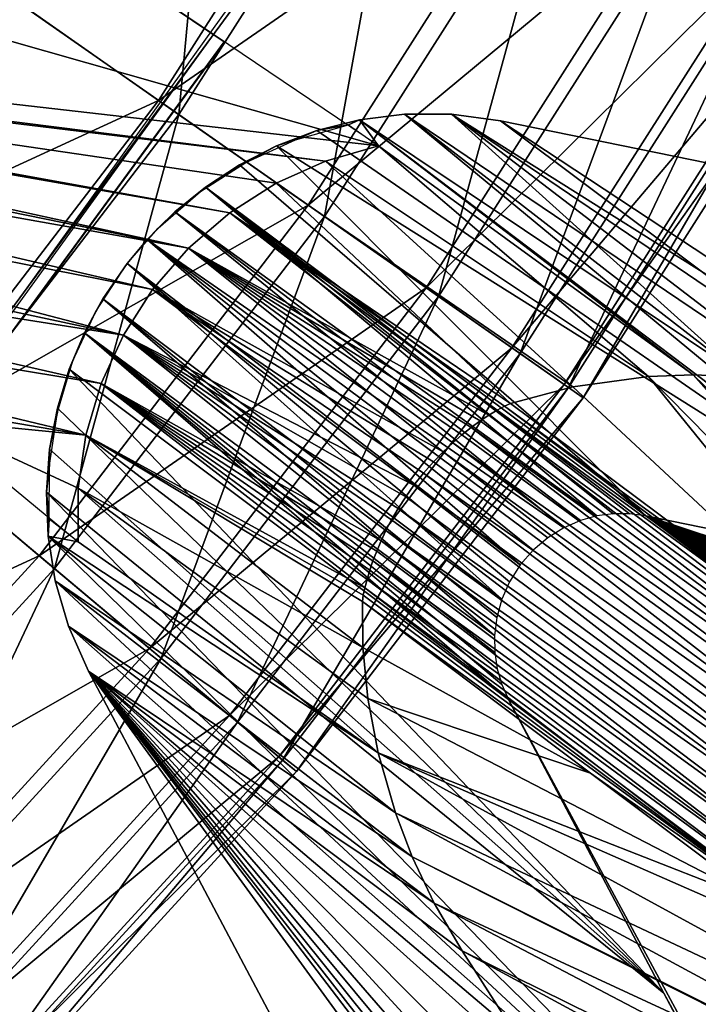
# Model space of a CAD drawing. Header units: millimetres. Extents: x -208 to -25, y 23 to 205.
# Tile 265 of 635: x -95.07 to -91.3, y 93.2 to 98.67. Entities that reach past the tile are written whole.
import ezdxf

# ---------------------------------------------------------------- set-up
doc = ezdxf.new("R2010")
doc.units = ezdxf.units.MM
doc.header["$LTSCALE"] = 65.185185
for name, color, linetype in [('130', 7, 'CONTINUOUS'), ('14', 7, 'CONTINUOUS'), ('219', 7, 'CONTINUOUS'), ('228', 7, 'CONTINUOUS'), ('244', 7, 'CONTINUOUS'), ('280', 7, 'CONTINUOUS'), ('281', 7, 'CONTINUOUS'), ('343', 7, 'CONTINUOUS'), ('356', 7, 'CONTINUOUS'), ('357', 7, 'CONTINUOUS'), ('454', 7, 'CONTINUOUS'), ('522', 7, 'CONTINUOUS'), ('545', 7, 'CONTINUOUS'), ('546', 7, 'CONTINUOUS'), ('72', 7, 'CONTINUOUS')]:
    doc.layers.add(name, color=color, linetype=linetype)

msp = doc.modelspace()

# ---------------------------------------------------------------- linework, layer by layer
at = {"layer": '130', "linetype": 'CONTINUOUS'}
for points in [[(-93.1808, 98.113, -159.2227), (-89.7794, 95.5431, -165.9852), (-93.4183, 98.0534, -158.9633), (-93.1808, 98.113, -159.2227)], [(-92.9307, 98.1447, -159.5253), (-89.7794, 95.5431, -165.9852), (-93.1808, 98.113, -159.2227), (-92.9307, 98.1447, -159.5253)], [(-92.6689, 98.1447, -159.8724), (-89.7794, 95.5431, -165.9852), (-92.9307, 98.1447, -159.5253), (-92.6689, 98.1447, -159.8724)], [(-87.9316, 95.1659, -168.76), (-89.7794, 95.5431, -165.9852), (-92.6689, 98.1447, -159.8724), (-87.9316, 95.1659, -168.76)], [(-92.3968, 98.1084, -160.266), (-87.9316, 95.1659, -168.76), (-92.6689, 98.1447, -159.8724), (-92.3968, 98.1084, -160.266)], [(-89.8958, 97.5981, -164.0611), (-87.9316, 95.1659, -168.76), (-92.3968, 98.1084, -160.266), (-89.8958, 97.5981, -164.0611)], [(-93.4183, 98.0534, -158.9633), (-89.7794, 95.5431, -165.9852), (-93.6412, 97.9692, -158.747), (-93.4183, 98.0534, -158.9633)], [(-93.6412, 97.9692, -158.747), (-91.589, 95.9128, -163.2928), (-93.8479, 97.8635, -158.5736), (-93.6412, 97.9692, -158.747)], [(-89.7794, 95.5431, -165.9852), (-91.589, 95.9128, -163.2928), (-93.6412, 97.9692, -158.747), (-89.7794, 95.5431, -165.9852)], [(-93.8479, 97.8635, -158.5736), (-91.589, 95.9128, -163.2928), (-94.0369, 97.7397, -158.442), (-93.8479, 97.8635, -158.5736)], [(-94.0369, 97.7397, -158.442), (-91.8603, 95.913, -162.943), (-94.2067, 97.6015, -158.3513), (-94.0369, 97.7397, -158.442)], [(-91.7694, 95.9251, -163.0489), (-91.8603, 95.913, -162.943), (-94.0369, 97.7397, -158.442), (-91.7694, 95.9251, -163.0489)], [(-91.679, 95.9252, -163.1653), (-91.7694, 95.9251, -163.0489), (-94.0369, 97.7397, -158.442), (-91.679, 95.9252, -163.1653)], [(-91.589, 95.9128, -163.2928), (-91.679, 95.9252, -163.1653), (-94.0369, 97.7397, -158.442), (-91.589, 95.9128, -163.2928)], [(-94.2067, 97.6015, -158.3513), (-92.0445, 95.8467, -162.7686), (-94.3603, 97.4485, -158.2974), (-94.2067, 97.6015, -158.3513)], [(-91.9515, 95.8874, -162.8497), (-92.0445, 95.8467, -162.7686), (-94.2067, 97.6015, -158.3513), (-91.9515, 95.8874, -162.8497)], [(-91.8603, 95.913, -162.943), (-91.9515, 95.8874, -162.8497), (-94.2067, 97.6015, -158.3513), (-91.8603, 95.913, -162.943)], [(-92.2875, 95.6404, -162.6536), (-94.4711, 97.3159, -158.2692), (-94.3603, 97.4485, -158.2974), (-92.2875, 95.6404, -162.6536)], [(-92.2142, 95.7231, -162.6683), (-92.2875, 95.6404, -162.6536), (-94.3603, 97.4485, -158.2974), (-92.2142, 95.7231, -162.6683)], [(-92.1338, 95.7918, -162.7059), (-92.2142, 95.7231, -162.6683), (-94.3603, 97.4485, -158.2974), (-92.1338, 95.7918, -162.7059)], [(-92.0445, 95.8467, -162.7686), (-92.1338, 95.7918, -162.7059), (-94.3603, 97.4485, -158.2974), (-92.0445, 95.8467, -162.7686)], [(-94.6064, 97.1197, -158.2974), (-94.4711, 97.3159, -158.2692), (-92.3896, 95.4501, -162.706), (-94.6064, 97.1197, -158.2974)], [(-92.3896, 95.4501, -162.706), (-94.4711, 97.3159, -158.2692), (-92.3463, 95.5466, -162.6684), (-92.3896, 95.4501, -162.706)], [(-92.3463, 95.5466, -162.6684), (-94.4711, 97.3159, -158.2692), (-92.2875, 95.6404, -162.6536), (-92.3463, 95.5466, -162.6684)], [(-94.71, 96.9292, -158.3514), (-94.6064, 97.1197, -158.2974), (-92.4299, 95.2482, -162.8499), (-94.71, 96.9292, -158.3514)], [(-92.4299, 95.2482, -162.8499), (-94.6064, 97.1197, -158.2974), (-92.4171, 95.3489, -162.7688), (-92.4299, 95.2482, -162.8499)], [(-92.4171, 95.3489, -162.7688), (-94.6064, 97.1197, -158.2974), (-92.3896, 95.4501, -162.706), (-92.4171, 95.3489, -162.7688)], [(-94.7947, 96.7273, -158.4422), (-94.71, 96.9292, -158.3514), (-92.3522, 94.8934, -163.2928), (-94.7947, 96.7273, -158.4422)], [(-92.3522, 94.8934, -163.2928), (-94.71, 96.9292, -158.3514), (-92.3894, 94.9762, -163.1654), (-92.3522, 94.8934, -163.2928)], [(-92.3894, 94.9762, -163.1654), (-94.71, 96.9292, -158.3514), (-92.4147, 95.0629, -163.0491), (-92.3894, 94.9762, -163.1654)], [(-92.4147, 95.0629, -163.0491), (-94.71, 96.9292, -158.3514), (-92.4287, 95.1536, -162.9432), (-92.4147, 95.0629, -163.0491)], [(-92.4287, 95.1536, -162.9432), (-94.71, 96.9292, -158.3514), (-92.4299, 95.2482, -162.8499), (-92.4287, 95.1536, -162.9432)], [(-94.8602, 96.5112, -158.5738), (-94.7947, 96.7273, -158.4422), (-91.4878, 93.2612, -165.9852), (-94.8602, 96.5112, -158.5738)], [(-91.4878, 93.2612, -165.9852), (-94.7947, 96.7273, -158.4422), (-92.3522, 94.8934, -163.2928), (-91.4878, 93.2612, -165.9852)], [(-94.9033, 96.2831, -158.7472), (-94.8602, 96.5112, -158.5738), (-91.4878, 93.2612, -165.9852), (-94.9033, 96.2831, -158.7472)], [(-94.9213, 96.0456, -158.9635), (-94.9033, 96.2831, -158.7472), (-91.4878, 93.2612, -165.9852), (-94.9213, 96.0456, -158.9635)], [(-94.9116, 95.8009, -159.2229), (-94.9213, 96.0456, -158.9635), (-90.6053, 91.5944, -168.76), (-94.9116, 95.8009, -159.2229)], [(-90.6053, 91.5944, -168.76), (-94.9213, 96.0456, -158.9635), (-91.4878, 93.2612, -165.9852), (-90.6053, 91.5944, -168.76)], [(-94.8716, 95.5521, -159.5254), (-94.9116, 95.8009, -159.2229), (-90.6053, 91.5944, -168.76), (-94.8716, 95.5521, -159.5254)], [(-94.7979, 95.3009, -159.8725), (-94.8716, 95.5521, -159.5254), (-90.6053, 91.5944, -168.76), (-94.7979, 95.3009, -159.8725)], [(-94.6864, 95.0501, -160.266), (-94.7979, 95.3009, -159.8725), (-90.6053, 91.5944, -168.76), (-94.6864, 95.0501, -160.266)], [(-91.4658, 90.6272, -168.76), (-94.6864, 95.0501, -160.266), (-90.6053, 91.5944, -168.76), (-91.4658, 90.6272, -168.76)], [(-94.6864, 95.0501, -160.266), (-91.4658, 90.6272, -168.76), (-93.4923, 92.7941, -164.0611), (-94.6864, 95.0501, -160.266)]]:
    msp.add_3dface(points, dxfattribs=at)
at = {"layer": '14', "linetype": 'CONTINUOUS'}
for points in [[(-95.1142, 97.061, -158.26), (-93.891, 98.7261, -160.26), (-93.8238, 98.8595, -158.26), (-95.1142, 97.061, -158.26)], [(-95.1554, 96.9802, -160.26), (-93.891, 98.7261, -160.26), (-95.1142, 97.061, -158.26), (-95.1554, 96.9802, -160.26)]]:
    msp.add_3dface(points, dxfattribs=at)
at = {"layer": '219', "linetype": 'CONTINUOUS'}
for points in [[(-93.1636, 95.4378, -60.3613), (-93.161, 95.1818, -56.8887), (-91.8956, 94.4832, -56.1528), (-93.1636, 95.4378, -60.3613)], [(-93.161, 95.1818, -56.8887), (-93.1343, 94.899, -53.2142), (-91.8956, 94.4832, -56.1528), (-93.161, 95.1818, -56.8887)], [(-93.1343, 94.899, -53.2142), (-93.0765, 94.5967, -49.3176), (-90.9188, 93.7517, -52.9988), (-93.1343, 94.899, -53.2142)], [(-91.8956, 94.4832, -56.1528), (-93.1343, 94.899, -53.2142), (-90.9188, 93.7517, -52.9988), (-91.8956, 94.4832, -56.1528)], [(-93.0765, 94.5967, -49.3176), (-92.9806, 94.2632, -45.2597), (-89.2601, 92.5133, -47.75), (-93.0765, 94.5967, -49.3176)], [(-90.9188, 93.7517, -52.9988), (-93.0765, 94.5967, -49.3176), (-90.5898, 93.5058, -51.949), (-90.9188, 93.7517, -52.9988)], [(-90.5898, 93.5058, -51.949), (-93.0765, 94.5967, -49.3176), (-89.2601, 92.5133, -47.75), (-90.5898, 93.5058, -51.949)], [(-92.9806, 94.2632, -45.2597), (-92.8878, 94.0177, -42.5008), (-88.0098, 91.5789, -43.8157), (-92.9806, 94.2632, -45.2597)], [(-89.2601, 92.5133, -47.75), (-92.9806, 94.2632, -45.2597), (-88.0098, 91.5789, -43.8157), (-89.2601, 92.5133, -47.75)], [(-92.8878, 94.0177, -42.5008), (-92.766, 93.7604, -39.6884), (-87.9436, 91.5293, -43.6067), (-92.8878, 94.0177, -42.5008)], [(-88.0098, 91.5789, -43.8157), (-92.8878, 94.0177, -42.5008), (-87.9436, 91.5293, -43.6067), (-88.0098, 91.5789, -43.8157)], [(-92.766, 93.7604, -39.6884), (-92.6104, 93.496, -36.8206), (-86.6334, 90.5471, -39.4681), (-92.766, 93.7604, -39.6884)], [(-87.9436, 91.5293, -43.6067), (-92.766, 93.7604, -39.6884), (-86.6334, 90.5471, -39.4681), (-87.9436, 91.5293, -43.6067)], [(-92.6104, 93.496, -36.8206), (-92.1406, 92.7665, -29.6216), (-85.268, 89.5239, -35.181), (-92.6104, 93.496, -36.8206)], [(-86.6334, 90.5471, -39.4681), (-92.6104, 93.496, -36.8206), (-85.268, 89.5239, -35.181), (-86.6334, 90.5471, -39.4681)]]:
    msp.add_3dface(points, dxfattribs=at)
at = {"layer": '228', "linetype": 'CONTINUOUS'}
for points in [[(-99.2996, 102.1671, -148.76), (-101.8678, 100.4715, -148.76), (-93.0745, 97.9682, -148.76), (-99.2996, 102.1671, -148.76)], [(-101.8678, 100.4715, -148.76), (-103.2103, 99.129, -148.76), (-93.0745, 97.9682, -148.76), (-101.8678, 100.4715, -148.76)], [(-93.0745, 97.9682, -148.76), (-103.2103, 99.129, -148.76), (-93.3685, 97.8846, -148.76), (-93.0745, 97.9682, -148.76)], [(-93.3685, 97.8846, -148.76), (-103.2103, 99.129, -148.76), (-99.8016, 98.6648, -148.76), (-93.3685, 97.8846, -148.76)], [(-93.6441, 97.7612, -148.76), (-93.3685, 97.8846, -148.76), (-99.8016, 98.6648, -148.76), (-93.6441, 97.7612, -148.76)], [(-93.9015, 97.5977, -148.76), (-93.6441, 97.7612, -148.76), (-99.8016, 98.6648, -148.76), (-93.9015, 97.5977, -148.76)], [(-99.5501, 98.5839, -148.76), (-93.9015, 97.5977, -148.76), (-99.8016, 98.6648, -148.76), (-99.5501, 98.5839, -148.76)], [(-94.1303, 97.4008, -148.76), (-93.9015, 97.5977, -148.76), (-99.5501, 98.5839, -148.76), (-94.1303, 97.4008, -148.76)], [(-99.3186, 98.457, -148.76), (-94.1303, 97.4008, -148.76), (-99.5501, 98.5839, -148.76), (-99.3186, 98.457, -148.76)], [(-99.1175, 98.287, -148.76), (-94.1303, 97.4008, -148.76), (-99.3186, 98.457, -148.76), (-99.1175, 98.287, -148.76)], [(-94.3309, 97.1702, -148.76), (-94.1303, 97.4008, -148.76), (-99.1175, 98.287, -148.76), (-94.3309, 97.1702, -148.76)], [(-98.9524, 98.0816, -148.76), (-94.3309, 97.1702, -148.76), (-99.1175, 98.287, -148.76), (-98.9524, 98.0816, -148.76)], [(-94.493, 96.9178, -148.76), (-94.3309, 97.1702, -148.76), (-98.9524, 98.0816, -148.76), (-94.493, 96.9178, -148.76)], [(-98.8307, 97.8456, -148.76), (-94.493, 96.9178, -148.76), (-98.9524, 98.0816, -148.76), (-98.8307, 97.8456, -148.76)], [(-98.7559, 97.5899, -148.76), (-94.493, 96.9178, -148.76), (-98.8307, 97.8456, -148.76), (-98.7559, 97.5899, -148.76)], [(-94.6163, 96.6482, -148.76), (-94.493, 96.9178, -148.76), (-98.7559, 97.5899, -148.76), (-94.6163, 96.6482, -148.76)], [(-98.7345, 97.3289, -148.76), (-94.6163, 96.6482, -148.76), (-98.7559, 97.5899, -148.76), (-98.7345, 97.3289, -148.76)], [(-98.7643, 97.0576, -148.76), (-94.701, 96.3611, -148.76), (-98.7345, 97.3289, -148.76), (-98.7643, 97.0576, -148.76)], [(-94.701, 96.3611, -148.76), (-94.6163, 96.6482, -148.76), (-98.7345, 97.3289, -148.76), (-94.701, 96.3611, -148.76)], [(-95.5657, 96.4469, -148.76), (-94.701, 96.3611, -148.76), (-98.7643, 97.0576, -148.76), (-95.5657, 96.4469, -148.76)], [(-94.7448, 95.7678, -148.76), (-94.7438, 96.0678, -148.76), (-95.5657, 96.4469, -148.76), (-94.7448, 95.7678, -148.76)], [(-94.7438, 96.0678, -148.76), (-94.701, 96.3611, -148.76), (-95.5657, 96.4469, -148.76), (-94.7438, 96.0678, -148.76)]]:
    msp.add_3dface(points, dxfattribs=at)
at = {"layer": '244', "linetype": 'CONTINUOUS'}
for points in [[(-92.3741, 96.5228, -60.7016), (-92.4154, 96.5005, -61.0013), (-90.0067, 94.7472, -53.0336), (-92.3741, 96.5228, -60.7016)], [(-92.3399, 96.538, -60.3613), (-92.3741, 96.5228, -60.7016), (-90.0923, 94.8615, -52.9999), (-92.3399, 96.538, -60.3613)], [(-90.0923, 94.8615, -52.9999), (-92.3741, 96.5228, -60.7016), (-90.0067, 94.7472, -53.0336), (-90.0923, 94.8615, -52.9999)], [(-92.4614, 96.4726, -61.2658), (-92.5099, 96.4402, -61.4992), (-89.9299, 94.5142, -53.1119), (-92.4614, 96.4726, -61.2658)], [(-92.4154, 96.5005, -61.0013), (-92.4614, 96.4726, -61.2658), (-89.9577, 94.6353, -53.075), (-92.4154, 96.5005, -61.0013)], [(-89.9577, 94.6353, -53.075), (-92.4614, 96.4726, -61.2658), (-89.9299, 94.5142, -53.1119), (-89.9577, 94.6353, -53.075)], [(-90.0067, 94.7472, -53.0336), (-92.4154, 96.5005, -61.0013), (-89.9577, 94.6353, -53.075), (-90.0067, 94.7472, -53.0336)], [(-92.5598, 96.4038, -61.7043), (-92.6105, 96.3634, -61.8832), (-89.9231, 94.3883, -53.1434), (-92.5598, 96.4038, -61.7043)], [(-92.5099, 96.4402, -61.4992), (-92.5598, 96.4038, -61.7043), (-89.9299, 94.5142, -53.1119), (-92.5099, 96.4402, -61.4992)], [(-89.9299, 94.5142, -53.1119), (-92.5598, 96.4038, -61.7043), (-89.9231, 94.3883, -53.1434), (-89.9299, 94.5142, -53.1119)], [(-92.6105, 96.3634, -61.8832), (-92.662, 96.3189, -62.0371), (-89.9231, 94.3883, -53.1434), (-92.6105, 96.3634, -61.8832)], [(-92.662, 96.3189, -62.0371), (-92.7145, 96.2694, -62.166), (-89.937, 94.2622, -53.1685), (-92.662, 96.3189, -62.0371)], [(-89.9231, 94.3883, -53.1434), (-92.662, 96.3189, -62.0371), (-89.937, 94.2622, -53.1685), (-89.9231, 94.3883, -53.1434)], [(-92.7145, 96.2694, -62.166), (-92.7692, 96.213, -62.2688), (-89.9717, 94.14, -53.1862), (-92.7145, 96.2694, -62.166)], [(-89.937, 94.2622, -53.1685), (-92.7145, 96.2694, -62.166), (-89.9717, 94.14, -53.1862), (-89.937, 94.2622, -53.1685)], [(-92.7692, 96.213, -62.2688), (-92.824, 96.1505, -62.3346), (-89.9717, 94.14, -53.1862), (-92.7692, 96.213, -62.2688)], [(-92.824, 96.1505, -62.3346), (-92.8783, 96.0827, -62.3811), (-90.0268, 94.0265, -53.1956), (-92.824, 96.1505, -62.3346)], [(-89.9717, 94.14, -53.1862), (-92.824, 96.1505, -62.3346), (-90.0268, 94.0265, -53.1956), (-89.9717, 94.14, -53.1862)], [(-92.8783, 96.0827, -62.3811), (-92.9231, 96.019, -62.3392), (-90.1022, 93.9258, -53.1956), (-92.8783, 96.0827, -62.3811)], [(-90.0268, 94.0265, -53.1956), (-92.8783, 96.0827, -62.3811), (-90.1022, 93.9258, -53.1956), (-90.0268, 94.0265, -53.1956)], [(-92.9231, 96.019, -62.3392), (-92.9647, 95.9544, -62.2844), (-90.1022, 93.9258, -53.1956), (-92.9231, 96.019, -62.3392)], [(-92.9647, 95.9544, -62.2844), (-93.0015, 95.8911, -62.1969), (-90.1957, 93.8409, -53.1862), (-92.9647, 95.9544, -62.2844)], [(-90.1022, 93.9258, -53.1956), (-92.9647, 95.9544, -62.2844), (-90.1957, 93.8409, -53.1862), (-90.1022, 93.9258, -53.1956)], [(-93.0015, 95.8911, -62.1969), (-93.033, 95.8312, -62.086), (-90.1957, 93.8409, -53.1862), (-93.0015, 95.8911, -62.1969)], [(-93.033, 95.8312, -62.086), (-93.0604, 95.7736, -61.9538), (-90.3031, 93.7732, -53.1685), (-93.033, 95.8312, -62.086)], [(-90.1957, 93.8409, -53.1862), (-93.033, 95.8312, -62.086), (-90.3031, 93.7732, -53.1685), (-90.1957, 93.8409, -53.1862)], [(-93.0604, 95.7736, -61.9538), (-93.0844, 95.7176, -61.8007), (-90.4202, 93.7243, -53.1434), (-93.0604, 95.7736, -61.9538)], [(-90.3031, 93.7732, -53.1685), (-93.0604, 95.7736, -61.9538), (-90.4202, 93.7243, -53.1434), (-90.3031, 93.7732, -53.1685)], [(-93.0844, 95.7176, -61.8007), (-93.1054, 95.6633, -61.6262), (-90.4202, 93.7243, -53.1434), (-93.0844, 95.7176, -61.8007)], [(-93.1054, 95.6633, -61.6262), (-93.1234, 95.6106, -61.429), (-90.5429, 93.6954, -53.1119), (-93.1054, 95.6633, -61.6262)], [(-90.4202, 93.7243, -53.1434), (-93.1054, 95.6633, -61.6262), (-90.5429, 93.6954, -53.1119), (-90.4202, 93.7243, -53.1434)], [(-93.1234, 95.6106, -61.429), (-93.1386, 95.5603, -61.207), (-90.5429, 93.6954, -53.1119), (-93.1234, 95.6106, -61.429)], [(-93.1386, 95.5603, -61.207), (-93.1506, 95.5132, -60.9575), (-90.6669, 93.688, -53.075), (-93.1386, 95.5603, -61.207)], [(-90.5429, 93.6954, -53.1119), (-93.1386, 95.5603, -61.207), (-90.6669, 93.688, -53.075), (-90.5429, 93.6954, -53.1119)], [(-93.1591, 95.4717, -60.677), (-93.1636, 95.4378, -60.3613), (-90.7881, 93.7035, -53.0336), (-93.1591, 95.4717, -60.677)], [(-93.1506, 95.5132, -60.9575), (-93.1591, 95.4717, -60.677), (-90.7881, 93.7035, -53.0336), (-93.1506, 95.5132, -60.9575)], [(-90.6669, 93.688, -53.075), (-93.1506, 95.5132, -60.9575), (-90.7881, 93.7035, -53.0336), (-90.6669, 93.688, -53.075)], [(-93.1636, 95.4378, -60.3613), (-91.8956, 94.4832, -56.1528), (-90.7881, 93.7035, -53.0336), (-93.1636, 95.4378, -60.3613)], [(-91.8956, 94.4832, -56.1528), (-90.9188, 93.7517, -52.9988), (-90.7881, 93.7035, -53.0336), (-91.8956, 94.4832, -56.1528)]]:
    msp.add_3dface(points, dxfattribs=at)
at = {"layer": '280', "linetype": 'CONTINUOUS'}
for points in [[(-87.2617, 85.4704, -168.76), (-91.4878, 93.2612, -165.9852), (-92.3522, 94.8934, -163.2928), (-87.2617, 85.4704, -168.76)], [(-87.2617, 85.4704, -168.76), (-92.3522, 94.8934, -163.2928), (-90.8876, 93.797, -76.2031), (-87.2617, 85.4704, -168.76)], [(-87.2617, 85.4704, -168.76), (-90.6053, 91.5944, -168.76), (-91.4878, 93.2612, -165.9852), (-87.2617, 85.4704, -168.76)]]:
    msp.add_3dface(points, dxfattribs=at)
at = {"layer": '281', "linetype": 'CONTINUOUS'}
for points in [[(-91.589, 95.9128, -163.2928), (-89.7794, 95.5431, -165.9852), (-75.4266, 90.5768, 40.43), (-91.589, 95.9128, -163.2928)], [(-90.1244, 94.8164, -76.2031), (-91.589, 95.9128, -163.2928), (-90.0695, 94.8018, -75.9053), (-90.1244, 94.8164, -76.2031)], [(-90.0695, 94.8018, -75.9053), (-91.589, 95.9128, -163.2928), (-90.0182, 94.7881, -75.6186), (-90.0695, 94.8018, -75.9053)], [(-90.0182, 94.7881, -75.6186), (-91.589, 95.9128, -163.2928), (-89.8801, 94.7499, -74.7079), (-90.0182, 94.7881, -75.6186)], [(-89.8801, 94.7499, -74.7079), (-91.589, 95.9128, -163.2928), (-89.7374, 94.7103, -73.7511), (-89.8801, 94.7499, -74.7079)], [(-89.7374, 94.7103, -73.7511), (-91.589, 95.9128, -163.2928), (-89.625, 94.679, -72.9871), (-89.7374, 94.7103, -73.7511)], [(-89.625, 94.679, -72.9871), (-91.589, 95.9128, -163.2928), (-89.5901, 94.6693, -72.7481), (-89.625, 94.679, -72.9871)], [(-89.5901, 94.6693, -72.7481), (-91.589, 95.9128, -163.2928), (-89.4383, 94.6269, -71.7005), (-89.5901, 94.6693, -72.7481)], [(-89.4383, 94.6269, -71.7005), (-91.589, 95.9128, -163.2928), (-89.2816, 94.583, -70.6048), (-89.4383, 94.6269, -71.7005)], [(-89.2816, 94.583, -70.6048), (-91.589, 95.9128, -163.2928), (-89.1197, 94.5375, -69.4582), (-89.2816, 94.583, -70.6048)], [(-89.1197, 94.5375, -69.4582), (-91.589, 95.9128, -163.2928), (-88.9528, 94.4905, -68.2619), (-89.1197, 94.5375, -69.4582)], [(-88.9528, 94.4905, -68.2619), (-91.589, 95.9128, -163.2928), (-88.7803, 94.4418, -67.0123), (-88.9528, 94.4905, -68.2619)], [(-88.7803, 94.4418, -67.0123), (-91.589, 95.9128, -163.2928), (-88.602, 94.3914, -65.708), (-88.7803, 94.4418, -67.0123)], [(-88.602, 94.3914, -65.708), (-91.589, 95.9128, -163.2928), (-88.4181, 94.3393, -64.3492), (-88.602, 94.3914, -65.708)], [(-88.4181, 94.3393, -64.3492), (-91.589, 95.9128, -163.2928), (-88.2279, 94.2852, -62.9318), (-88.4181, 94.3393, -64.3492)], [(-88.2279, 94.2852, -62.9318), (-91.589, 95.9128, -163.2928), (-88.0315, 94.2293, -61.4564), (-88.2279, 94.2852, -62.9318)], [(-88.0315, 94.2293, -61.4564), (-91.589, 95.9128, -163.2928), (-87.8287, 94.1715, -59.9211), (-88.0315, 94.2293, -61.4564)], [(-87.8287, 94.1715, -59.9211), (-91.589, 95.9128, -163.2928), (-87.6189, 94.1115, -58.322), (-87.8287, 94.1715, -59.9211)], [(-87.6189, 94.1115, -58.322), (-91.589, 95.9128, -163.2928), (-87.4024, 94.0496, -56.6609), (-87.6189, 94.1115, -58.322)], [(-87.4024, 94.0496, -56.6609), (-91.589, 95.9128, -163.2928), (-87.1786, 93.9855, -54.9336), (-87.4024, 94.0496, -56.6609)], [(-87.1786, 93.9855, -54.9336), (-91.589, 95.9128, -163.2928), (-86.9472, 93.9191, -53.1379), (-87.1786, 93.9855, -54.9336)], [(-86.9472, 93.9191, -53.1379), (-91.589, 95.9128, -163.2928), (-86.7083, 93.8505, -51.2749), (-86.9472, 93.9191, -53.1379)], [(-86.7083, 93.8505, -51.2749), (-91.589, 95.9128, -163.2928), (-86.4612, 93.7794, -49.3387), (-86.7083, 93.8505, -51.2749)], [(-86.4612, 93.7794, -49.3387), (-91.589, 95.9128, -163.2928), (-86.2059, 93.7059, -47.3295), (-86.4612, 93.7794, -49.3387)], [(-86.2059, 93.7059, -47.3295), (-91.589, 95.9128, -163.2928), (-85.9422, 93.6299, -45.2457), (-86.2059, 93.7059, -47.3295)], [(-85.9422, 93.6299, -45.2457), (-91.589, 95.9128, -163.2928), (-85.6693, 93.5512, -43.0809), (-85.9422, 93.6299, -45.2457)], [(-85.6693, 93.5512, -43.0809), (-91.589, 95.9128, -163.2928), (-85.3874, 93.4699, -40.8375), (-85.6693, 93.5512, -43.0809)], [(-85.3874, 93.4699, -40.8375), (-91.589, 95.9128, -163.2928), (-85.0959, 93.3856, -38.5104), (-85.3874, 93.4699, -40.8375)], [(-85.0959, 93.3856, -38.5104), (-91.589, 95.9128, -163.2928), (-84.7941, 93.2984, -36.0942), (-85.0959, 93.3856, -38.5104)], [(-84.7941, 93.2984, -36.0942), (-91.589, 95.9128, -163.2928), (-84.4824, 93.2082, -33.5919), (-84.7941, 93.2984, -36.0942)], [(-84.4824, 93.2082, -33.5919), (-91.589, 95.9128, -163.2928), (-84.1597, 93.1148, -30.9949), (-84.4824, 93.2082, -33.5919)], [(-84.1597, 93.1148, -30.9949), (-91.589, 95.9128, -163.2928), (-83.8258, 93.0181, -28.3015), (-84.1597, 93.1148, -30.9949)], [(-83.8258, 93.0181, -28.3015), (-91.589, 95.9128, -163.2928), (-83.4807, 92.9181, -25.5116), (-83.8258, 93.0181, -28.3015)], [(-83.4807, 92.9181, -25.5116), (-91.589, 95.9128, -163.2928), (-83.1232, 92.8145, -22.6164), (-83.4807, 92.9181, -25.5116)], [(-83.1232, 92.8145, -22.6164), (-91.589, 95.9128, -163.2928), (-82.7536, 92.7073, -19.6179), (-83.1232, 92.8145, -22.6164)], [(-82.7536, 92.7073, -19.6179), (-91.589, 95.9128, -163.2928), (-82.3714, 92.5964, -16.5118), (-82.7536, 92.7073, -19.6179)], [(-82.3714, 92.5964, -16.5118), (-91.589, 95.9128, -163.2928), (-81.9757, 92.4815, -13.2912), (-82.3714, 92.5964, -16.5118)], [(-81.9757, 92.4815, -13.2912), (-91.589, 95.9128, -163.2928), (-81.5669, 92.3628, -9.9596), (-81.9757, 92.4815, -13.2912)], [(-81.5669, 92.3628, -9.9596), (-91.589, 95.9128, -163.2928), (-81.144, 92.24, -6.5081), (-81.5669, 92.3628, -9.9596)], [(-81.144, 92.24, -6.5081), (-91.589, 95.9128, -163.2928), (-80.7064, 92.1128, -2.9326), (-81.144, 92.24, -6.5081)], [(-80.7064, 92.1128, -2.9326), (-91.589, 95.9128, -163.2928), (-80.2544, 91.9815, 0.7652), (-80.7064, 92.1128, -2.9326)], [(-80.2544, 91.9815, 0.7652), (-91.589, 95.9128, -163.2928), (-79.7865, 91.8454, 4.5966), (-80.2544, 91.9815, 0.7652)], [(-79.7865, 91.8454, 4.5966), (-91.589, 95.9128, -163.2928), (-79.3029, 91.7048, 8.5601), (-79.7865, 91.8454, 4.5966)], [(-79.3029, 91.7048, 8.5601), (-91.589, 95.9128, -163.2928), (-78.8031, 91.5595, 12.6599), (-79.3029, 91.7048, 8.5601)], [(-78.8031, 91.5595, 12.6599), (-91.589, 95.9128, -163.2928), (-78.2858, 91.409, 16.907), (-78.8031, 91.5595, 12.6599)], [(-78.2858, 91.409, 16.907), (-91.589, 95.9128, -163.2928), (-77.7515, 91.2535, 21.2967), (-78.2858, 91.409, 16.907)], [(-77.7515, 91.2535, 21.2967), (-91.589, 95.9128, -163.2928), (-77.1991, 91.0928, 25.8389), (-77.7515, 91.2535, 21.2967)], [(-77.1991, 91.0928, 25.8389), (-91.589, 95.9128, -163.2928), (-76.6272, 90.9263, 30.544), (-77.1991, 91.0928, 25.8389)], [(-76.6272, 90.9263, 30.544), (-91.589, 95.9128, -163.2928), (-76.0363, 90.7543, 35.4079), (-76.6272, 90.9263, 30.544)], [(-76.0363, 90.7543, 35.4079), (-91.589, 95.9128, -163.2928), (-75.4266, 90.5768, 40.43), (-76.0363, 90.7543, 35.4079)]]:
    msp.add_3dface(points, dxfattribs=at)
at = {"layer": '343', "linetype": 'CONTINUOUS'}
msp.add_3dface([(-89.8958, 97.5981, -164.0611), (-92.3968, 98.1084, -160.266), (-90.3208, 96.5542, -36.8197), (-89.8958, 97.5981, -164.0611)], dxfattribs=at)
at = {"layer": '356', "linetype": 'CONTINUOUS'}
for points in [[(-93.1808, 98.113, -159.2227), (-93.4183, 98.0534, -158.9633), (-93.2409, 98.0864, -158.26), (-93.1808, 98.113, -159.2227)], [(-93.2409, 98.0864, -158.26), (-93.0745, 97.9682, -148.76), (-93.1808, 98.113, -159.2227), (-93.2409, 98.0864, -158.26)], [(-92.9307, 98.1447, -159.5253), (-93.1808, 98.113, -159.2227), (-91.0444, 96.6859, -43.934), (-92.9307, 98.1447, -159.5253)], [(-91.0444, 96.6859, -43.934), (-93.1808, 98.113, -159.2227), (-91.3244, 96.6969, -47.1448), (-91.0444, 96.6859, -43.934)], [(-91.3244, 96.6969, -47.1448), (-93.1808, 98.113, -159.2227), (-93.0745, 97.9682, -148.76), (-91.3244, 96.6969, -47.1448)], [(-92.6689, 98.1447, -159.8724), (-92.9307, 98.1447, -159.5253), (-90.7087, 96.645, -40.4934), (-92.6689, 98.1447, -159.8724)], [(-90.7087, 96.645, -40.4934), (-92.9307, 98.1447, -159.5253), (-91.0444, 96.6859, -43.934), (-90.7087, 96.645, -40.4934)], [(-92.3968, 98.1084, -160.266), (-92.6689, 98.1447, -159.8724), (-90.3208, 96.5542, -36.8197), (-92.3968, 98.1084, -160.266)], [(-90.3208, 96.5542, -36.8197), (-92.6689, 98.1447, -159.8724), (-90.7087, 96.645, -40.4934), (-90.3208, 96.5542, -36.8197)], [(-93.4183, 98.0534, -158.9633), (-93.6412, 97.9692, -158.747), (-93.5352, 98.0018, -158.26), (-93.4183, 98.0534, -158.9633)], [(-93.2409, 98.0864, -158.26), (-93.4183, 98.0534, -158.9633), (-93.5352, 98.0018, -158.26), (-93.2409, 98.0864, -158.26)], [(-93.5352, 98.0018, -158.26), (-93.6412, 97.9692, -158.747), (-93.8114, 97.8768, -158.2599), (-93.5352, 98.0018, -158.26)], [(-93.6412, 97.9692, -158.747), (-93.8479, 97.8635, -158.5736), (-93.8114, 97.8768, -158.2599), (-93.6412, 97.9692, -158.747)], [(-93.0745, 97.9682, -148.76), (-93.3685, 97.8846, -148.76), (-91.5736, 96.6877, -50.148), (-93.0745, 97.9682, -148.76)], [(-91.3244, 96.6969, -47.1448), (-93.0745, 97.9682, -148.76), (-91.5736, 96.6877, -50.148), (-91.3244, 96.6969, -47.1448)], [(-93.3685, 97.8846, -148.76), (-93.6441, 97.7612, -148.76), (-91.9938, 96.6306, -55.582), (-93.3685, 97.8846, -148.76)], [(-91.5736, 96.6877, -50.148), (-93.3685, 97.8846, -148.76), (-91.9938, 96.6306, -55.582), (-91.5736, 96.6877, -50.148)], [(-93.8114, 97.8768, -158.2599), (-94.0369, 97.7397, -158.442), (-94.0637, 97.7156, -158.2594), (-93.8114, 97.8768, -158.2599)], [(-93.8479, 97.8635, -158.5736), (-94.0369, 97.7397, -158.442), (-93.8114, 97.8768, -158.2599), (-93.8479, 97.8635, -158.5736)], [(-94.0637, 97.7156, -158.2594), (-94.2067, 97.6015, -158.3513), (-94.2998, 97.5109, -158.2625), (-94.0637, 97.7156, -158.2594)], [(-94.0369, 97.7397, -158.442), (-94.2067, 97.6015, -158.3513), (-94.0637, 97.7156, -158.2594), (-94.0369, 97.7397, -158.442)], [(-93.6441, 97.7612, -148.76), (-93.9015, 97.5977, -148.76), (-92.3399, 96.538, -60.3613), (-93.6441, 97.7612, -148.76)], [(-93.6441, 97.7612, -148.76), (-92.3399, 96.538, -60.3613), (-91.9938, 96.6306, -55.582), (-93.6441, 97.7612, -148.76)], [(-94.2067, 97.6015, -158.3513), (-94.3603, 97.4485, -158.2974), (-94.2998, 97.5109, -158.2625), (-94.2067, 97.6015, -158.3513)], [(-93.9015, 97.5977, -148.76), (-94.1303, 97.4008, -148.76), (-92.4614, 96.4726, -61.2658), (-93.9015, 97.5977, -148.76)], [(-93.9015, 97.5977, -148.76), (-92.4614, 96.4726, -61.2658), (-92.4154, 96.5005, -61.0013), (-93.9015, 97.5977, -148.76)], [(-93.9015, 97.5977, -148.76), (-92.4154, 96.5005, -61.0013), (-92.3741, 96.5228, -60.7016), (-93.9015, 97.5977, -148.76)], [(-93.9015, 97.5977, -148.76), (-92.3741, 96.5228, -60.7016), (-92.3399, 96.538, -60.3613), (-93.9015, 97.5977, -148.76)], [(-94.3603, 97.4485, -158.2974), (-94.4711, 97.3159, -158.2692), (-94.2998, 97.5109, -158.2625), (-94.3603, 97.4485, -158.2974)], [(-94.1303, 97.4008, -148.76), (-94.3309, 97.1702, -148.76), (-92.7145, 96.2694, -62.166), (-94.1303, 97.4008, -148.76)], [(-94.1303, 97.4008, -148.76), (-92.7145, 96.2694, -62.166), (-92.662, 96.3189, -62.0371), (-94.1303, 97.4008, -148.76)], [(-94.1303, 97.4008, -148.76), (-92.662, 96.3189, -62.0371), (-92.6105, 96.3634, -61.8832), (-94.1303, 97.4008, -148.76)], [(-94.1303, 97.4008, -148.76), (-92.6105, 96.3634, -61.8832), (-92.5598, 96.4038, -61.7043), (-94.1303, 97.4008, -148.76)], [(-94.1303, 97.4008, -148.76), (-92.5598, 96.4038, -61.7043), (-92.5099, 96.4402, -61.4992), (-94.1303, 97.4008, -148.76)], [(-94.1303, 97.4008, -148.76), (-92.5099, 96.4402, -61.4992), (-92.4614, 96.4726, -61.2658), (-94.1303, 97.4008, -148.76)], [(-94.3309, 97.1702, -148.76), (-92.8783, 96.0827, -62.3811), (-92.824, 96.1505, -62.3346), (-94.3309, 97.1702, -148.76)], [(-94.3309, 97.1702, -148.76), (-92.824, 96.1505, -62.3346), (-92.7692, 96.213, -62.2688), (-94.3309, 97.1702, -148.76)], [(-94.3309, 97.1702, -148.76), (-92.7692, 96.213, -62.2688), (-92.7145, 96.2694, -62.166), (-94.3309, 97.1702, -148.76)]]:
    msp.add_3dface(points, dxfattribs=at)
at = {"layer": '357', "linetype": 'CONTINUOUS'}
for points in [[(-92.6104, 93.496, -36.8206), (-94.6864, 95.0501, -160.266), (-92.1406, 92.7665, -29.6216), (-92.6104, 93.496, -36.8206)], [(-94.6864, 95.0501, -160.266), (-93.4923, 92.7941, -164.0611), (-87.7333, 85.9421, 38.8825), (-94.6864, 95.0501, -160.266)], [(-94.6864, 95.0501, -160.266), (-87.7333, 85.9421, 38.8825), (-88.4969, 87.1233, 26.9537), (-94.6864, 95.0501, -160.266)], [(-94.6864, 95.0501, -160.266), (-88.4969, 87.1233, 26.9537), (-89.213, 88.2314, 15.78), (-94.6864, 95.0501, -160.266)], [(-94.6864, 95.0501, -160.266), (-89.213, 88.2314, 15.78), (-89.8819, 89.2667, 5.3583), (-94.6864, 95.0501, -160.266)], [(-94.6864, 95.0501, -160.266), (-89.8819, 89.2667, 5.3583), (-90.5072, 90.2349, -4.3663), (-94.6864, 95.0501, -160.266)], [(-94.6864, 95.0501, -160.266), (-90.5072, 90.2349, -4.3663), (-91.0907, 91.1388, -13.4178), (-94.6864, 95.0501, -160.266)], [(-94.6864, 95.0501, -160.266), (-91.0907, 91.1388, -13.4178), (-91.6341, 91.9809, -21.8216), (-94.6864, 95.0501, -160.266)], [(-94.6864, 95.0501, -160.266), (-91.6341, 91.9809, -21.8216), (-92.1406, 92.7665, -29.6216), (-94.6864, 95.0501, -160.266)]]:
    msp.add_3dface(points, dxfattribs=at)
at = {"layer": '454', "linetype": 'CONTINUOUS'}
for points in [[(-90.0923, 94.8615, -52.9999), (-91.5736, 96.6877, -50.148), (-91.9938, 96.6306, -55.582), (-90.0923, 94.8615, -52.9999)], [(-88.8788, 93.9503, -49.1491), (-91.3244, 96.6969, -47.1448), (-91.5736, 96.6877, -50.148), (-88.8788, 93.9503, -49.1491)], [(-90.0923, 94.8615, -52.9999), (-88.8788, 93.9503, -49.1491), (-91.5736, 96.6877, -50.148), (-90.0923, 94.8615, -52.9999)], [(-88.8788, 93.9503, -49.1491), (-87.1869, 92.6806, -43.8218), (-91.3244, 96.6969, -47.1448), (-88.8788, 93.9503, -49.1491)], [(-87.1869, 92.6806, -43.8218), (-91.0444, 96.6859, -43.934), (-91.3244, 96.6969, -47.1448), (-87.1869, 92.6806, -43.8218)], [(-92.3399, 96.538, -60.3613), (-90.0923, 94.8615, -52.9999), (-91.9938, 96.6306, -55.582), (-92.3399, 96.538, -60.3613)]]:
    msp.add_3dface(points, dxfattribs=at)
at = {"layer": '522', "linetype": 'CONTINUOUS'}
for points in [[(-93.9423, 100.7475, 33.6882), (-94.1848, 98.143, 35.9796), (-95.1645, 98.829, 33.6882), (-93.9423, 100.7475, 33.6882)], [(-92.9065, 100.1495, 35.9796), (-94.1848, 98.143, 35.9796), (-93.9423, 100.7475, 33.6882), (-92.9065, 100.1495, 35.9796)], [(-93.0256, 100.2183, 60.9996), (-95.2977, 98.9223, 63.2777), (-94.2975, 98.2219, 60.9996), (-93.0256, 100.2183, 60.9996)], [(-93.0256, 100.2183, 60.9996), (-94.2975, 98.2219, 60.9996), (-92.1466, 99.7107, 58.6226), (-93.0256, 100.2183, 60.9996)], [(-92.9065, 100.1495, 35.9796), (-93.3748, 97.5758, 38.3676), (-94.1848, 98.143, 35.9796), (-92.9065, 100.1495, 35.9796)], [(-92.0501, 99.655, 38.3676), (-93.3748, 97.5758, 38.3676), (-92.9065, 100.1495, 35.9796), (-92.0501, 99.655, 38.3676)], [(-92.1466, 99.7107, 58.6226), (-94.2975, 98.2219, 60.9996), (-93.466, 97.6397, 58.6226), (-92.1466, 99.7107, 58.6226)], [(-92.1466, 99.7107, 58.6226), (-93.466, 97.6397, 58.6226), (-91.4528, 99.3102, 56.1652), (-92.1466, 99.7107, 58.6226)], [(-92.0501, 99.655, 38.3676), (-92.7407, 97.1318, 40.8337), (-93.3748, 97.5758, 38.3676), (-92.0501, 99.655, 38.3676)], [(-91.3798, 99.268, 40.8337), (-92.7407, 97.1318, 40.8337), (-92.0501, 99.655, 38.3676), (-91.3798, 99.268, 40.8337)], [(-91.4528, 99.3102, 56.1652), (-93.466, 97.6397, 58.6226), (-92.8098, 97.1802, 56.1652), (-91.4528, 99.3102, 56.1652)], [(-91.4528, 99.3102, 56.1652), (-92.8098, 97.1802, 56.1652), (-90.9498, 99.0198, 53.6466), (-91.4528, 99.3102, 56.1652)], [(-91.3798, 99.268, 40.8337), (-92.2876, 96.8146, 43.3585), (-92.7407, 97.1318, 40.8337), (-91.3798, 99.268, 40.8337)], [(-90.9008, 98.9915, 43.3585), (-92.2876, 96.8146, 43.3585), (-91.3798, 99.268, 40.8337), (-90.9008, 98.9915, 43.3585)], [(-90.9498, 99.0198, 53.6466), (-92.8098, 97.1802, 56.1652), (-92.334, 96.847, 53.6466), (-90.9498, 99.0198, 53.6466)], [(-90.9498, 99.0198, 53.6466), (-92.334, 96.847, 53.6466), (-90.6414, 98.8417, 51.0866), (-90.9498, 99.0198, 53.6466)], [(-90.9008, 98.9915, 43.3585), (-92.019, 96.6265, 45.9223), (-92.2876, 96.8146, 43.3585), (-90.9008, 98.9915, 43.3585)], [(-90.6169, 98.8275, 45.9223), (-92.019, 96.6265, 45.9223), (-90.9008, 98.9915, 43.3585), (-90.6169, 98.8275, 45.9223)], [(-95.2977, 98.9223, 63.2777), (-96.6739, 97.1289, 63.2777), (-94.2975, 98.2219, 60.9996), (-95.2977, 98.9223, 63.2777)], [(-94.1848, 98.143, 35.9796), (-95.6331, 96.2556, 35.9796), (-95.1645, 98.829, 33.6882), (-94.1848, 98.143, 35.9796)], [(-90.6414, 98.8417, 51.0866), (-92.334, 96.847, 53.6466), (-92.0423, 96.6428, 51.0866), (-90.6414, 98.8417, 51.0866)], [(-90.6414, 98.8417, 51.0866), (-92.0423, 96.6428, 51.0866), (-90.5302, 98.7775, 48.5051), (-90.6414, 98.8417, 51.0866)], [(-90.6169, 98.8275, 45.9223), (-91.9371, 96.5691, 48.5051), (-92.019, 96.6265, 45.9223), (-90.6169, 98.8275, 45.9223)], [(-90.5302, 98.7775, 48.5051), (-91.9371, 96.5691, 48.5051), (-90.6169, 98.8275, 45.9223), (-90.5302, 98.7775, 48.5051)], [(-90.5302, 98.7775, 48.5051), (-92.0423, 96.6428, 51.0866), (-91.9371, 96.5691, 48.5051), (-90.5302, 98.7775, 48.5051)], [(-94.2975, 98.2219, 60.9996), (-96.6739, 97.1289, 63.2777), (-95.7384, 96.344, 60.9996), (-94.2975, 98.2219, 60.9996)], [(-94.2975, 98.2219, 60.9996), (-95.7384, 96.344, 60.9996), (-93.466, 97.6397, 58.6226), (-94.2975, 98.2219, 60.9996)], [(-94.1848, 98.143, 35.9796), (-94.8756, 95.6199, 38.3676), (-95.6331, 96.2556, 35.9796), (-94.1848, 98.143, 35.9796)], [(-93.3748, 97.5758, 38.3676), (-94.8756, 95.6199, 38.3676), (-94.1848, 98.143, 35.9796), (-93.3748, 97.5758, 38.3676)], [(-93.466, 97.6397, 58.6226), (-95.7384, 96.344, 60.9996), (-94.9609, 95.6915, 58.6226), (-93.466, 97.6397, 58.6226)], [(-93.466, 97.6397, 58.6226), (-94.9609, 95.6915, 58.6226), (-92.8098, 97.1802, 56.1652), (-93.466, 97.6397, 58.6226)], [(-93.3748, 97.5758, 38.3676), (-94.2826, 95.1224, 40.8337), (-94.8756, 95.6199, 38.3676), (-93.3748, 97.5758, 38.3676)], [(-92.7407, 97.1318, 40.8337), (-94.2826, 95.1224, 40.8337), (-93.3748, 97.5758, 38.3676), (-92.7407, 97.1318, 40.8337)], [(-92.8098, 97.1802, 56.1652), (-94.9609, 95.6915, 58.6226), (-94.3472, 95.1766, 56.1652), (-92.8098, 97.1802, 56.1652)], [(-92.8098, 97.1802, 56.1652), (-94.3472, 95.1766, 56.1652), (-92.334, 96.847, 53.6466), (-92.8098, 97.1802, 56.1652)], [(-92.7407, 97.1318, 40.8337), (-93.8589, 94.7669, 43.3585), (-94.2826, 95.1224, 40.8337), (-92.7407, 97.1318, 40.8337)], [(-92.2876, 96.8146, 43.3585), (-93.8589, 94.7669, 43.3585), (-92.7407, 97.1318, 40.8337), (-92.2876, 96.8146, 43.3585)], [(-92.334, 96.847, 53.6466), (-94.3472, 95.1766, 56.1652), (-93.9022, 94.8032, 53.6466), (-92.334, 96.847, 53.6466)], [(-92.334, 96.847, 53.6466), (-93.9022, 94.8032, 53.6466), (-92.0423, 96.6428, 51.0866), (-92.334, 96.847, 53.6466)], [(-92.2876, 96.8146, 43.3585), (-93.6077, 94.5561, 45.9223), (-93.8589, 94.7669, 43.3585), (-92.2876, 96.8146, 43.3585)], [(-92.019, 96.6265, 45.9223), (-93.6077, 94.5561, 45.9223), (-92.2876, 96.8146, 43.3585), (-92.019, 96.6265, 45.9223)], [(-92.0423, 96.6428, 51.0866), (-93.9022, 94.8032, 53.6466), (-93.6295, 94.5743, 51.0866), (-92.0423, 96.6428, 51.0866)], [(-92.0423, 96.6428, 51.0866), (-93.6295, 94.5743, 51.0866), (-91.9371, 96.5691, 48.5051), (-92.0423, 96.6428, 51.0866)], [(-92.019, 96.6265, 45.9223), (-93.5311, 94.4918, 48.5051), (-93.6077, 94.5561, 45.9223), (-92.019, 96.6265, 45.9223)], [(-91.9371, 96.5691, 48.5051), (-93.5311, 94.4918, 48.5051), (-92.019, 96.6265, 45.9223), (-91.9371, 96.5691, 48.5051)], [(-91.9371, 96.5691, 48.5051), (-93.6295, 94.5743, 51.0866), (-93.5311, 94.4918, 48.5051), (-91.9371, 96.5691, 48.5051)], [(-95.7384, 96.344, 60.9996), (-97.3376, 94.5988, 60.9996), (-94.9609, 95.6915, 58.6226), (-95.7384, 96.344, 60.9996)], [(-94.8756, 95.6199, 38.3676), (-96.5411, 93.8023, 38.3676), (-95.6331, 96.2556, 35.9796), (-94.8756, 95.6199, 38.3676)], [(-94.9609, 95.6915, 58.6226), (-97.3376, 94.5988, 60.9996), (-96.6199, 93.881, 58.6226), (-94.9609, 95.6915, 58.6226)], [(-94.9609, 95.6915, 58.6226), (-96.6199, 93.881, 58.6226), (-94.3472, 95.1766, 56.1652), (-94.9609, 95.6915, 58.6226)], [(-94.8756, 95.6199, 38.3676), (-95.9938, 93.255, 40.8337), (-96.5411, 93.8023, 38.3676), (-94.8756, 95.6199, 38.3676)], [(-94.2826, 95.1224, 40.8337), (-95.9938, 93.255, 40.8337), (-94.8756, 95.6199, 38.3676), (-94.2826, 95.1224, 40.8337)], [(-94.3472, 95.1766, 56.1652), (-96.6199, 93.881, 58.6226), (-96.0534, 93.3146, 56.1652), (-94.3472, 95.1766, 56.1652)], [(-94.3472, 95.1766, 56.1652), (-96.0534, 93.3146, 56.1652), (-93.9022, 94.8032, 53.6466), (-94.3472, 95.1766, 56.1652)], [(-94.2826, 95.1224, 40.8337), (-95.6027, 92.8639, 43.3585), (-95.9938, 93.255, 40.8337), (-94.2826, 95.1224, 40.8337)], [(-93.8589, 94.7669, 43.3585), (-95.6027, 92.8639, 43.3585), (-94.2826, 95.1224, 40.8337), (-93.8589, 94.7669, 43.3585)], [(-93.9022, 94.8032, 53.6466), (-96.0534, 93.3146, 56.1652), (-95.6427, 92.9039, 53.6466), (-93.9022, 94.8032, 53.6466)], [(-93.9022, 94.8032, 53.6466), (-95.6427, 92.9039, 53.6466), (-93.6295, 94.5743, 51.0866), (-93.9022, 94.8032, 53.6466)], [(-93.8589, 94.7669, 43.3585), (-95.3708, 92.632, 45.9223), (-95.6027, 92.8639, 43.3585), (-93.8589, 94.7669, 43.3585)], [(-93.6077, 94.5561, 45.9223), (-95.3708, 92.632, 45.9223), (-93.8589, 94.7669, 43.3585), (-93.6077, 94.5561, 45.9223)], [(-93.6295, 94.5743, 51.0866), (-95.6427, 92.9039, 53.6466), (-95.3909, 92.6521, 51.0866), (-93.6295, 94.5743, 51.0866)], [(-93.6295, 94.5743, 51.0866), (-95.3909, 92.6521, 51.0866), (-93.5311, 94.4918, 48.5051), (-93.6295, 94.5743, 51.0866)], [(-93.6077, 94.5561, 45.9223), (-95.3001, 92.5612, 48.5051), (-95.3708, 92.632, 45.9223), (-93.6077, 94.5561, 45.9223)], [(-93.5311, 94.4918, 48.5051), (-95.3001, 92.5612, 48.5051), (-93.6077, 94.5561, 45.9223), (-93.5311, 94.4918, 48.5051)], [(-93.5311, 94.4918, 48.5051), (-95.3909, 92.6521, 51.0866), (-95.3001, 92.5612, 48.5051), (-93.5311, 94.4918, 48.5051)]]:
    msp.add_3dface(points, dxfattribs=at)
at = {"layer": '545', "linetype": 'CONTINUOUS'}
for points in [[(-95.1701, 96.8562, -167.76), (-93.9324, 98.5468, -167.76), (-93.9531, 98.5161, -166.26), (-95.1701, 96.8562, -167.76)], [(-93.9531, 98.5161, -166.26), (-93.9324, 98.5468, -167.76), (-93.9324, 98.5468, -166.26), (-93.9531, 98.5161, -166.26)], [(-95.1818, 96.8412, -160.26), (-95.1701, 96.8562, -167.76), (-93.9531, 98.5161, -166.26), (-95.1818, 96.8412, -160.26)], [(-93.9531, 98.5161, -160.26), (-95.1818, 96.8412, -160.26), (-93.9531, 98.5161, -166.26), (-93.9531, 98.5161, -160.26)]]:
    msp.add_3dface(points, dxfattribs=at)
at = {"layer": '546', "linetype": 'CONTINUOUS'}
msp.add_3dface([(-93.9324, 98.5468, -167.76), (-95.1701, 96.8562, -167.76), (-95.1759, 99.3856, -167.76), (-93.9324, 98.5468, -167.76)], dxfattribs=at)
at = {"layer": '72', "linetype": 'CONTINUOUS'}
for points in [[(-94.6464, 97.0492, -158.2625), (-94.4711, 97.3159, -158.2692), (-94.6064, 97.1197, -158.2974), (-94.6464, 97.0492, -158.2625)], [(-94.3309, 97.1702, -148.76), (-94.493, 96.9178, -148.76), (-92.8783, 96.0827, -62.3811), (-94.3309, 97.1702, -148.76)], [(-94.71, 96.9292, -158.3514), (-94.6464, 97.0492, -158.2625), (-94.6064, 97.1197, -158.2974), (-94.71, 96.9292, -158.3514)], [(-94.7751, 96.7706, -158.2594), (-94.6464, 97.0492, -158.2625), (-94.71, 96.9292, -158.3514), (-94.7751, 96.7706, -158.2594)], [(-94.7947, 96.7273, -158.4422), (-94.7751, 96.7706, -158.2594), (-94.71, 96.9292, -158.3514), (-94.7947, 96.7273, -158.4422)], [(-94.493, 96.9178, -148.76), (-94.6163, 96.6482, -148.76), (-93.0604, 95.7736, -61.9538), (-94.493, 96.9178, -148.76)], [(-92.8783, 96.0827, -62.3811), (-94.493, 96.9178, -148.76), (-92.9231, 96.019, -62.3392), (-92.8783, 96.0827, -62.3811)], [(-92.9231, 96.019, -62.3392), (-94.493, 96.9178, -148.76), (-92.9647, 95.9544, -62.2844), (-92.9231, 96.019, -62.3392)], [(-92.9647, 95.9544, -62.2844), (-94.493, 96.9178, -148.76), (-93.0015, 95.8911, -62.1969), (-92.9647, 95.9544, -62.2844)], [(-93.0015, 95.8911, -62.1969), (-94.493, 96.9178, -148.76), (-93.033, 95.8312, -62.086), (-93.0015, 95.8911, -62.1969)], [(-93.033, 95.8312, -62.086), (-94.493, 96.9178, -148.76), (-93.0604, 95.7736, -61.9538), (-93.033, 95.8312, -62.086)], [(-94.8591, 96.4889, -158.2599), (-94.7751, 96.7706, -158.2594), (-94.8602, 96.5112, -158.5738), (-94.8591, 96.4889, -158.2599)], [(-94.8602, 96.5112, -158.5738), (-94.7751, 96.7706, -158.2594), (-94.7947, 96.7273, -158.4422), (-94.8602, 96.5112, -158.5738)], [(-94.6163, 96.6482, -148.76), (-94.701, 96.3611, -148.76), (-93.1506, 95.5132, -60.9575), (-94.6163, 96.6482, -148.76)], [(-93.0604, 95.7736, -61.9538), (-94.6163, 96.6482, -148.76), (-93.0844, 95.7176, -61.8007), (-93.0604, 95.7736, -61.9538)], [(-93.0844, 95.7176, -61.8007), (-94.6163, 96.6482, -148.76), (-93.1054, 95.6633, -61.6262), (-93.0844, 95.7176, -61.8007)], [(-93.1054, 95.6633, -61.6262), (-94.6163, 96.6482, -148.76), (-93.1234, 95.6106, -61.429), (-93.1054, 95.6633, -61.6262)], [(-93.1234, 95.6106, -61.429), (-94.6163, 96.6482, -148.76), (-93.1386, 95.5603, -61.207), (-93.1234, 95.6106, -61.429)], [(-93.1386, 95.5603, -61.207), (-94.6163, 96.6482, -148.76), (-93.1506, 95.5132, -60.9575), (-93.1386, 95.5603, -61.207)], [(-94.9033, 96.2831, -158.7472), (-94.8591, 96.4889, -158.2599), (-94.8602, 96.5112, -158.5738), (-94.9033, 96.2831, -158.7472)], [(-94.9032, 96.1946, -158.26), (-94.8591, 96.4889, -158.2599), (-94.9033, 96.2831, -158.7472), (-94.9032, 96.1946, -158.26)], [(-94.701, 96.3611, -148.76), (-94.7438, 96.0678, -148.76), (-93.161, 95.1818, -56.8887), (-94.701, 96.3611, -148.76)], [(-93.1506, 95.5132, -60.9575), (-94.701, 96.3611, -148.76), (-93.1591, 95.4717, -60.677), (-93.1506, 95.5132, -60.9575)], [(-93.1591, 95.4717, -60.677), (-94.701, 96.3611, -148.76), (-93.1636, 95.4378, -60.3613), (-93.1591, 95.4717, -60.677)], [(-93.1636, 95.4378, -60.3613), (-94.701, 96.3611, -148.76), (-93.161, 95.1818, -56.8887), (-93.1636, 95.4378, -60.3613)], [(-94.9213, 96.0456, -158.9635), (-94.9032, 96.1946, -158.26), (-94.9033, 96.2831, -158.7472), (-94.9213, 96.0456, -158.9635)], [(-94.905, 95.8941, -158.26), (-94.9032, 96.1946, -158.26), (-94.9213, 96.0456, -158.9635), (-94.905, 95.8941, -158.26)], [(-94.9116, 95.8009, -159.2229), (-94.905, 95.8941, -158.26), (-94.9213, 96.0456, -158.9635), (-94.9116, 95.8009, -159.2229)], [(-94.7438, 96.0678, -148.76), (-94.7448, 95.7678, -148.76), (-93.0765, 94.5967, -49.3176), (-94.7438, 96.0678, -148.76)], [(-93.161, 95.1818, -56.8887), (-94.7438, 96.0678, -148.76), (-93.1343, 94.899, -53.2142), (-93.161, 95.1818, -56.8887)], [(-93.1343, 94.899, -53.2142), (-94.7438, 96.0678, -148.76), (-93.0765, 94.5967, -49.3176), (-93.1343, 94.899, -53.2142)], [(-94.7448, 95.7678, -148.76), (-94.905, 95.8941, -158.26), (-94.9116, 95.8009, -159.2229), (-94.7448, 95.7678, -148.76)], [(-93.0765, 94.5967, -49.3176), (-94.7448, 95.7678, -148.76), (-94.9116, 95.8009, -159.2229), (-93.0765, 94.5967, -49.3176)], [(-92.9806, 94.2632, -45.2597), (-93.0765, 94.5967, -49.3176), (-94.9116, 95.8009, -159.2229), (-92.9806, 94.2632, -45.2597)], [(-94.8716, 95.5521, -159.5254), (-92.9806, 94.2632, -45.2597), (-94.9116, 95.8009, -159.2229), (-94.8716, 95.5521, -159.5254)], [(-92.8878, 94.0177, -42.5008), (-92.9806, 94.2632, -45.2597), (-94.8716, 95.5521, -159.5254), (-92.8878, 94.0177, -42.5008)], [(-94.7979, 95.3009, -159.8725), (-92.8878, 94.0177, -42.5008), (-94.8716, 95.5521, -159.5254), (-94.7979, 95.3009, -159.8725)], [(-92.766, 93.7604, -39.6884), (-92.8878, 94.0177, -42.5008), (-94.7979, 95.3009, -159.8725), (-92.766, 93.7604, -39.6884)], [(-94.6864, 95.0501, -160.266), (-92.766, 93.7604, -39.6884), (-94.7979, 95.3009, -159.8725), (-94.6864, 95.0501, -160.266)], [(-92.6104, 93.496, -36.8206), (-92.766, 93.7604, -39.6884), (-94.6864, 95.0501, -160.266), (-92.6104, 93.496, -36.8206)]]:
    msp.add_3dface(points, dxfattribs=at)

doc.saveas('drawing.dxf')
